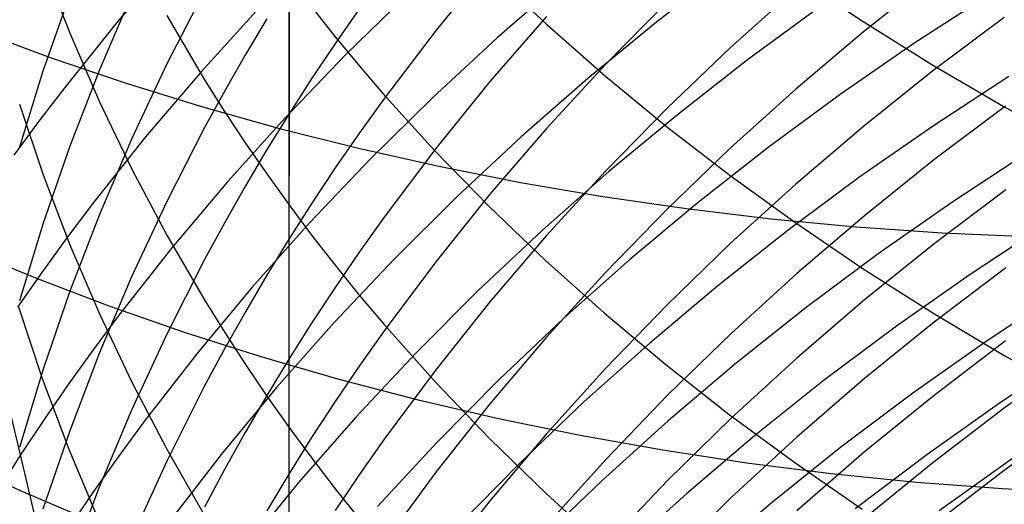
# Model space of a CAD drawing. Extents: x -383 to 1849, y -1185 to -529.
# Tile 468 of 656: x 439.55 to 444.89, y -1091.65 to -1089.02. Entities that reach past the tile are written whole.
import ezdxf

# ---------------------------------------------------------------- set-up
doc = ezdxf.new("R2010")
doc.units = 0
doc.layers.add('PREDEFINITO', color=7, linetype='CONTINUOUS')

msp = doc.modelspace()

# ---------------------------------------------------------------- linework, layer by layer
at = {"layer": 'PREDEFINITO'}
for p, q in [((441.0128, -1087.5257, 639.8646), (441.0131, -1090.0234, 637.0123)), ((440.3907, -1088.6745, 542.7057), (440.0879, -1089.0268, 542.5567)), ((439.6829, -1088.7232, 633.6625), (439.8275, -1089.0969, 633.9437)), ((442.1058, -1088.7169, 608.3131), (441.8117, -1089.0772, 608.4605)), ((442.1027, -1088.7562, 640.9099), (442.4096, -1089.0454, 641.1556)), ((443.3875, -1088.739, 549.0105), (443.0057, -1089.0342, 548.92)), ((442.5032, -1088.8056, 547.4417), (442.1423, -1089.1195, 547.336)), ((443.7554, -1088.7825, 643.5051), (444.1219, -1089.0269, 643.7212)), ((444.5046, -1088.7874, 601.7733), (444.1279, -1089.0867, 601.869)), ((440.5576, -1088.8617, 613.5987), (440.352, -1089.2604, 613.7902)), ((441.0144, -1088.8219, 611.8064), (441.0144, -1089.5307, 610.3719)), ((443.7617, -1088.8538, 603.4024), (443.4063, -1089.1727, 603.5113)), ((439.8255, -1088.8864, 617.2699), (439.6807, -1089.2993, 617.4886)), ((440.1617, -1088.8857, 615.4203), (439.9866, -1089.2929, 615.6258)), ((441.6617, -1088.8786, 545.8436), (441.3226, -1089.2097, 545.7221)), ((444.8101, -1088.8844, 552.0092), (444.4019, -1089.1495, 551.9417)), ((440.8547, -1088.9543, 544.2153), (440.5395, -1089.3009, 544.0775)), ((441.1307, -1088.944, 638.5771), (441.258, -1089.1049, 638.7084)), ((441.3969, -1088.9593, 610.1247), (441.2656, -1089.1477, 610.2062)), ((443.0618, -1088.9261, 605.0588), (442.7298, -1089.2634, 605.1814)), ((443.8908, -1088.9526, 550.4778), (443.5002, -1089.2388, 550.3965)), ((440.0879, -1089.0268, 542.5567), (439.7985, -1089.3874, 542.4019)), ((440.3514, -1088.9978, 636.2082), (440.5568, -1089.3459, 636.4811)), ((440.8942, -1089.0148, 611.8942), (440.7781, -1089.2095, 611.983)), ((442.4107, -1089.0024, 606.7449), (442.1038, -1089.3563, 606.8815)), ((444.1219, -1089.0269, 643.7212), (444.4988, -1089.2626, 643.9296)), ((444.8917, -1089.0085, 600.2544), (444.505, -1089.2983, 600.3408)), ((439.322, -1089.0782, 505.4846), (439.7199, -1089.2257, 505.2343)), ((441.8117, -1089.0772, 608.4605), (441.5314, -1089.4464, 608.6115)), ((442.4096, -1089.0454, 641.1556), (442.7294, -1089.3268, 641.3947)), ((443.0057, -1089.0342, 548.92), (442.6341, -1089.3399, 548.8242)), ((439.8275, -1089.0969, 633.9437), (439.9872, -1089.4663, 634.2217)), ((441.258, -1089.1049, 638.7084), (441.389, -1089.2641, 638.8383)), ((442.1423, -1089.1195, 547.336), (441.7926, -1089.4433, 547.2249)), ((444.1279, -1089.0867, 601.869), (443.7616, -1089.397, 601.9682)), ((441.2656, -1089.1477, 610.2062), (441.1381, -1089.3382, 610.2885)), ((443.4063, -1089.1727, 603.5113), (443.0623, -1089.5021, 603.6238)), ((444.4019, -1089.1495, 551.9417), (444.0025, -1089.426, 551.8691)), ((439.7199, -1089.2257, 505.2343), (440.1263, -1089.3636, 504.9922)), ((440.7781, -1089.2095, 611.983), (440.6657, -1089.4062, 612.0727)), ((441.3226, -1089.2097, 545.7221), (440.9956, -1089.55, 545.5951)), ((443.5002, -1089.2388, 550.3965), (443.1194, -1089.5358, 550.3099)), ((439.9866, -1089.2929, 615.6258), (439.8268, -1089.7055, 615.834)), ((440.352, -1089.2604, 613.7902), (440.1617, -1089.6656, 613.9848)), ((441.389, -1089.2641, 638.8383), (441.5236, -1089.4214, 638.9668)), ((442.7298, -1089.2634, 605.1814), (442.4101, -1089.6105, 605.3077)), ((444.4988, -1089.2626, 643.9296), (444.8858, -1089.4895, 644.1302)), ((439.6807, -1089.2993, 617.4886), (439.5511, -1089.7167, 617.7097)), ((440.5395, -1089.3009, 544.0775), (440.2372, -1089.656, 543.934)), ((440.5568, -1089.3459, 636.4811), (440.6651, -1089.5177, 636.6158)), ((441.1381, -1089.3382, 610.2885), (441.0143, -1089.5307, 610.3717)), ((442.6341, -1089.3399, 548.8242), (442.2733, -1089.6557, 548.7231)), ((442.7294, -1089.3268, 641.3947), (443.0615, -1089.6003, 641.6271)), ((444.505, -1089.2983, 600.3408), (444.1282, -1089.5994, 600.4305)), ((444.9164, -1089.3293, 553.4028), (444.5085, -1089.5956, 553.3386)), ((439.7985, -1089.3874, 542.4019), (439.6591, -1089.5707, 542.3224)), ((440.1263, -1089.3636, 504.9922), (440.5406, -1089.4916, 504.7586)), ((442.1038, -1089.3563, 606.8815), (441.8101, -1089.7195, 607.0218)), ((443.7616, -1089.397, 601.9682), (443.4062, -1089.718, 602.0708)), ((440.6657, -1089.4062, 612.0727), (440.5571, -1089.6046, 612.1632)), ((441.5314, -1089.4464, 608.6115), (441.3966, -1089.6342, 608.6883)), ((441.7926, -1089.4433, 547.2249), (441.4545, -1089.7767, 547.1083)), ((441.5236, -1089.4214, 638.9668), (441.8034, -1089.7307, 639.2192)), ((444.0025, -1089.426, 551.8691), (443.6123, -1089.7138, 551.7916)), ((439.5529, -1089.4788, 631.949), (439.6822, -1089.8621, 632.2257)), ((439.9872, -1089.4663, 634.2217), (440.1622, -1089.8307, 634.4959)), ((440.5406, -1089.4916, 504.7586), (440.9624, -1089.6097, 504.5337)), ((443.0623, -1089.5021, 603.6238), (442.7302, -1089.8417, 603.7398)), ((444.8978, -1089.489, 598.8191), (444.5105, -1089.7804, 598.8997)), ((444.8858, -1089.4895, 644.1302), (445.2822, -1089.7073, 644.3228)), ((440.6651, -1089.5177, 636.6158), (440.7773, -1089.6879, 636.7493)), ((440.9956, -1089.55, 545.5951), (440.6811, -1089.8993, 545.4625)), ((441.0143, -1089.5307, 610.3717), (440.8942, -1089.7252, 610.4558)), ((441.0144, -1089.5307, 610.3719), (441.0142, -1090.2104, 608.9243)), ((443.1194, -1089.5358, 550.3099), (442.7489, -1089.8435, 550.2183)), ((439.6591, -1089.5707, 542.3224), (439.5231, -1089.7559, 542.2414)), ((440.5571, -1089.6046, 612.1632), (440.3513, -1090.0067, 612.3465)), ((440.9624, -1089.6097, 504.5337), (441.3914, -1089.7177, 504.3178)), ((442.4101, -1089.6105, 605.3077), (442.1032, -1089.9672, 605.4374)), ((443.0615, -1089.6003, 641.6271), (443.4055, -1089.8656, 641.8524)), ((444.1282, -1089.5994, 600.4305), (443.7619, -1089.9116, 600.5236)), ((444.5085, -1089.5956, 553.3386), (444.1093, -1089.8735, 553.2696)), ((440.2372, -1089.656, 543.934), (439.9485, -1090.0194, 543.7849)), ((440.1617, -1089.6656, 613.9848), (439.9867, -1090.0768, 614.1822)), ((441.3966, -1089.6342, 608.6883), (441.2654, -1089.8242, 608.7661)), ((442.2733, -1089.6557, 548.7231), (441.9235, -1089.9816, 548.6167)), ((439.8268, -1089.7055, 615.834), (439.6822, -1090.1231, 616.0448)), ((440.7773, -1089.6879, 636.7493), (440.8933, -1089.8565, 636.8814)), ((441.3914, -1089.7177, 504.3178), (441.827, -1089.8154, 504.1112)), ((441.8101, -1089.7195, 607.0218), (441.5301, -1090.0916, 607.1655)), ((443.4062, -1089.718, 602.0708), (443.0622, -1090.0495, 602.1768)), ((443.6123, -1089.7138, 551.7916), (443.232, -1090.0125, 551.7091)), ((440.8942, -1089.7252, 610.4558), (440.778, -1089.9217, 610.5408)), ((441.8034, -1089.7307, 639.2192), (442.0971, -1090.0325, 639.4656)), ((445.0146, -1089.7437, 554.8045), (444.6069, -1090.0113, 554.7436)), ((441.4545, -1089.7767, 547.1083), (441.1284, -1090.1194, 546.9864)), ((441.2654, -1089.8242, 608.7661), (441.1379, -1090.0163, 608.8446)), ((441.827, -1089.8154, 504.1112), (442.2688, -1089.9026, 503.9141)), ((444.5105, -1089.7804, 598.8997), (444.1332, -1090.0833, 598.9835)), ((439.6822, -1089.8621, 632.2257), (439.8268, -1090.2413, 632.4995)), ((440.1622, -1089.8307, 634.4959), (440.3523, -1090.1899, 634.7662)), ((440.8933, -1089.8565, 636.8814), (441.0131, -1090.0234, 637.0123)), ((442.7489, -1089.8435, 550.2183), (442.389, -1090.1614, 550.1216)), ((442.7302, -1089.8417, 603.7398), (442.4105, -1090.1911, 603.8592)), ((443.4055, -1089.8656, 641.8524), (443.7609, -1090.1226, 642.0707)), ((444.1093, -1089.8735, 553.2696), (443.7195, -1090.1627, 553.1959)), ((440.6811, -1089.8993, 545.4625), (440.3798, -1090.2573, 545.3245)), ((440.778, -1089.9217, 610.5408), (440.6656, -1090.12, 610.6266)), ((442.2688, -1089.9026, 503.9141), (442.7163, -1089.9792, 503.7269)), ((443.7619, -1089.9116, 600.5236), (443.4065, -1090.2346, 600.6199)), ((441.9235, -1089.9816, 548.6167), (441.5855, -1090.3171, 548.5052)), ((442.1032, -1089.9672, 605.4374), (441.8097, -1090.3332, 605.5705)), ((442.7163, -1089.9792, 503.7269), (443.1691, -1090.045, 503.5499)), ((444.8992, -1089.9427, 597.3738), (444.5119, -1090.2356, 597.4486)), ((439.9485, -1090.0194, 543.7849), (439.8093, -1090.2042, 543.7083)), ((440.3513, -1090.0067, 612.3465), (440.1608, -1090.4154, 612.5329)), ((441.0131, -1090.0234, 637.0123), (441.1366, -1090.1886, 637.1418)), ((441.0131, -1090.0234, 637.0123), (441.014, -1091.2313, 635.5498)), ((441.1379, -1090.0163, 608.8446), (441.0141, -1090.2104, 608.9241)), ((442.0971, -1090.0325, 639.4656), (442.4041, -1090.3267, 639.7057)), ((443.232, -1090.0125, 551.7091), (442.8619, -1090.3219, 551.6217)), ((444.6069, -1090.0113, 554.7436), (444.2081, -1090.2906, 554.6782)), ((439.9867, -1090.0768, 614.1822), (439.8268, -1090.4935, 614.3823)), ((441.5301, -1090.0916, 607.1655), (441.3955, -1090.2809, 607.2386)), ((443.0622, -1090.0495, 602.1768), (442.7302, -1090.3913, 602.2861)), ((443.1691, -1090.045, 503.5499), (443.6267, -1090.0999, 503.3832)), ((444.1332, -1090.0833, 598.9835), (443.7663, -1090.3972, 599.0704)), ((439.6822, -1090.1231, 616.0448), (439.5528, -1090.5451, 616.2578)), ((440.6656, -1090.12, 610.6266), (440.557, -1090.3202, 610.7131)), ((441.1284, -1090.1194, 546.9864), (440.815, -1090.4712, 546.8592)), ((443.6267, -1090.0999, 503.3832), (444.0887, -1090.1437, 503.2272)), ((443.7609, -1090.1226, 642.0707), (444.1272, -1090.3709, 642.2816)), ((444.0887, -1090.1437, 503.2272), (444.5547, -1090.1763, 503.0822)), ((445.1146, -1090.1332, 556.2135), (444.7066, -1090.4019, 556.1561)), ((440.3523, -1090.1899, 634.7662), (440.5577, -1090.5434, 635.0322)), ((441.1366, -1090.1886, 637.1418), (441.2639, -1090.352, 637.2699)), ((442.389, -1090.1614, 550.1216), (442.0404, -1090.4895, 550.0199)), ((442.4105, -1090.1911, 603.8592), (442.1036, -1090.5502, 603.9818)), ((443.7195, -1090.1627, 553.1959), (443.3395, -1090.463, 553.1175)), ((444.5547, -1090.1763, 503.0822), (445.0241, -1090.1975, 502.9483)), ((439.8093, -1090.2042, 543.7083), (439.6737, -1090.391, 543.6304)), ((439.8268, -1090.2413, 632.4995), (439.9865, -1090.6161, 632.77)), ((441.0141, -1090.2104, 608.9241), (440.8941, -1090.4066, 609.0043)), ((441.0142, -1090.2104, 608.9243), (441.0135, -1090.8617, 607.4631)), ((443.4065, -1090.2346, 600.6199), (443.0625, -1090.5682, 600.7193)), ((444.5119, -1090.2356, 597.4486), (444.1345, -1090.54, 597.5264)), ((439.2494, -1090.2586, 507.1198), (439.6395, -1090.4205, 506.8664)), ((440.3798, -1090.2573, 545.3245), (440.0919, -1090.6238, 545.1811)), ((441.3955, -1090.2809, 607.2386), (441.2644, -1090.4724, 607.3125)), ((444.2081, -1090.2906, 554.6782), (443.8186, -1090.5812, 554.6084)), ((440.557, -1090.3202, 610.7131), (440.3513, -1090.7259, 610.8885)), ((441.5855, -1090.3171, 548.5052), (441.2595, -1090.662, 548.3886)), ((441.2639, -1090.352, 637.2699), (441.3949, -1090.5136, 637.3966)), ((441.8097, -1090.3332, 605.5705), (441.5299, -1090.7082, 605.707)), ((442.4041, -1090.3267, 639.7057), (442.7239, -1090.613, 639.9394)), ((442.8619, -1090.3219, 551.6217), (442.5026, -1090.6417, 551.5296)), ((439.6737, -1090.391, 543.6304), (439.5417, -1090.5797, 543.551)), ((440.8941, -1090.4066, 609.0043), (440.7779, -1090.6047, 609.0854)), ((442.7302, -1090.3913, 602.2861), (442.4104, -1090.743, 602.3986)), ((443.7663, -1090.3972, 599.0704), (443.4104, -1090.7221, 599.1603)), ((444.1272, -1090.3709, 642.2816), (444.504, -1090.6104, 642.4851)), ((444.7066, -1090.4019, 556.1561), (444.3076, -1090.6824, 556.0944)), ((444.8993, -1090.3669, 595.9196), (444.5119, -1090.6612, 595.9887)), ((439.6395, -1090.4205, 506.8664), (440.0384, -1090.5727, 506.6208)), ((440.1608, -1090.4154, 612.5329), (439.9855, -1090.83, 612.7219)), ((443.3395, -1090.463, 553.1175), (442.9698, -1090.774, 553.0345)), ((439.8268, -1090.4935, 614.3823), (439.6822, -1090.9151, 614.5848)), ((440.815, -1090.4712, 546.8592), (440.5145, -1090.8319, 546.7268)), ((441.2644, -1090.4724, 607.3125), (441.137, -1090.666, 607.3873)), ((441.3949, -1090.5136, 637.3966), (441.5295, -1090.6734, 637.5219)), ((442.0404, -1090.4895, 550.0199), (441.7034, -1090.8273, 549.9132)), ((445.2018, -1090.4951, 557.6308), (444.794, -1090.7649, 557.5767)), ((440.0384, -1090.5727, 506.6208), (440.4457, -1090.7151, 506.3832)), ((440.5577, -1090.5434, 635.0322), (440.6661, -1090.7178, 635.1634)), ((442.1036, -1090.5502, 603.9818), (441.8099, -1090.9187, 604.1077)), ((443.0625, -1090.5682, 600.7193), (442.7303, -1090.9121, 600.8218)), ((444.1345, -1090.54, 597.5264), (443.7675, -1090.8556, 597.6071)), ((439.5472, -1090.5772, 630.4914), (439.6764, -1090.9656, 630.7603)), ((440.0919, -1090.6238, 545.1811), (439.9532, -1090.8102, 545.1075)), ((439.9865, -1090.6161, 632.77), (440.1615, -1090.9859, 633.037)), ((440.7779, -1090.6047, 609.0854), (440.6655, -1090.8048, 609.1672)), ((442.7239, -1090.613, 639.9394), (443.0561, -1090.8912, 640.1665)), ((443.8186, -1090.5812, 554.6084), (443.439, -1090.883, 554.5341)), ((444.504, -1090.6104, 642.4851), (444.8908, -1090.8409, 642.6809)), ((441.2595, -1090.662, 548.3886), (440.9461, -1091.0161, 548.2669)), ((441.137, -1090.666, 607.3873), (441.0134, -1090.8617, 607.4629)), ((441.5295, -1090.6734, 637.5219), (441.8094, -1090.9875, 637.7681)), ((442.5026, -1090.6417, 551.5296), (442.1544, -1090.9717, 551.4327)), ((444.5119, -1090.6612, 595.9887), (444.1345, -1090.9671, 596.0605)), ((440.3513, -1090.7259, 610.8885), (440.1607, -1091.1381, 611.0667)), ((440.4457, -1090.7151, 506.3832), (440.861, -1090.8476, 506.1539)), ((440.6661, -1090.7178, 635.1634), (440.7783, -1090.8906, 635.2935)), ((441.5299, -1090.7082, 605.707), (441.3953, -1090.8991, 605.7764)), ((443.4104, -1090.7221, 599.1603), (443.0659, -1091.0575, 599.2531)), ((444.3076, -1090.6824, 556.0944), (443.9178, -1090.9743, 556.0285)), ((439.5588, -1091.3813, 544.8786), (439.4134, -1090.7703, 543.4704)), ((442.4104, -1090.743, 602.3986), (442.1035, -1091.1045, 602.5141)), ((442.9698, -1090.774, 553.0345), (442.6108, -1091.0955, 552.947)), ((444.794, -1090.7649, 557.5767), (444.3951, -1091.0465, 557.5187)), ((444.8987, -1090.7621, 594.4559), (444.5114, -1091.0578, 594.5192)), ((439.9532, -1090.8102, 545.1075), (439.8181, -1090.9986, 545.0325)), ((439.9855, -1090.83, 612.7219), (439.8254, -1091.2501, 612.9135)), ((440.5145, -1090.8319, 546.7268), (440.2277, -1091.2011, 546.5892)), ((440.6655, -1090.8048, 609.1672), (440.557, -1091.0067, 609.2498)), ((441.7034, -1090.8273, 549.9132), (441.3786, -1091.1747, 549.8017)), ((445.2786, -1090.8262, 559.0564), (444.8711, -1091.097, 559.0057)), ((444.8908, -1090.8409, 642.6809), (445.287, -1091.0622, 642.8689)), ((445.287, -1090.8414, 592.9278), (444.8908, -1091.1265, 592.9831)), ((440.7783, -1090.8906, 635.2935), (440.8942, -1091.0618, 635.4223)), ((440.861, -1090.8476, 506.1539), (441.2838, -1090.9698, 505.9333)), ((441.0134, -1090.8617, 607.4629), (440.8936, -1091.0595, 607.5392)), ((441.0135, -1090.8617, 607.4631), (441.0136, -1091.4845, 605.9895)), ((443.0561, -1090.8912, 640.1665), (443.4002, -1091.1612, 640.3869)), ((443.439, -1090.883, 554.5341), (443.0696, -1091.1956, 554.4556)), ((443.7675, -1090.8556, 597.6071), (443.4115, -1091.1821, 597.6905)), ((439.6822, -1090.9151, 614.5848), (439.5528, -1091.3412, 614.7894)), ((441.3953, -1090.8991, 605.7764), (441.2643, -1091.0921, 605.8466)), ((441.8099, -1090.9187, 604.1077), (441.5301, -1091.2964, 604.2367)), ((442.7303, -1090.9121, 600.8218), (442.4106, -1091.266, 600.9272)), ((439.6764, -1090.9656, 630.7603), (439.8208, -1091.35, 631.0264)), ((439.8181, -1090.9986, 545.0325), (439.6865, -1091.1889, 544.9562)), ((440.1615, -1090.9859, 633.037), (440.3516, -1091.3503, 633.3001)), ((441.2838, -1090.9698, 505.9333), (441.7136, -1091.0818, 505.7215)), ((441.8094, -1090.9875, 637.7681), (442.103, -1091.294, 638.0083)), ((442.1544, -1090.9717, 551.4327), (441.818, -1091.3116, 551.3311)), ((443.9178, -1090.9743, 556.0285), (443.538, -1091.2775, 555.9584)), ((444.1345, -1090.9671, 596.0605), (443.7675, -1091.2841, 596.1349)), ((440.557, -1091.0067, 609.2498), (440.3512, -1091.4157, 609.4172)), ((440.9461, -1091.0161, 548.2669), (440.6458, -1091.3792, 548.1403)), ((444.3951, -1091.0465, 557.5187), (444.0056, -1091.3396, 557.4567)), ((440.8936, -1091.0595, 607.5392), (440.7775, -1091.2592, 607.6164)), ((440.8942, -1091.0618, 635.4223), (441.014, -1091.2313, 635.5498)), ((441.2643, -1091.0921, 605.8466), (441.137, -1091.2873, 605.9176)), ((441.7136, -1091.0818, 505.7215), (442.1501, -1091.1833, 505.5188)), ((442.1035, -1091.1045, 602.5141), (441.8099, -1091.4754, 602.6327)), ((442.6108, -1091.0955, 552.947), (442.263, -1091.4272, 552.855)), ((443.0659, -1091.0575, 599.2531), (442.7333, -1091.4034, 599.3488)), ((444.5114, -1091.0578, 594.5192), (444.134, -1091.365, 594.585)), ((444.8711, -1091.097, 559.0057), (444.4726, -1091.3797, 558.9513)), ((440.1607, -1091.1381, 611.0667), (439.9854, -1091.5563, 611.2476)), ((443.4002, -1091.1612, 640.3869), (443.7557, -1091.4226, 640.6003)), ((444.8908, -1091.1265, 592.9831), (444.5041, -1091.4234, 593.0406)), ((439.6865, -1091.1889, 544.9562), (439.5587, -1091.3813, 544.8786)), ((440.2277, -1091.2011, 546.5892), (440.0894, -1091.3889, 546.5185)), ((441.3786, -1091.1747, 549.8017), (441.0663, -1091.5314, 549.6854)), ((442.1501, -1091.1833, 505.5188), (442.5927, -1091.2742, 505.3256)), ((443.0696, -1091.1956, 554.4556), (442.711, -1091.5189, 554.3727)), ((443.4115, -1091.1821, 597.6905), (443.0669, -1091.5192, 597.7767)), ((445.2871, -1091.1785, 591.4552), (444.8909, -1091.4646, 591.5049)), ((439.8254, -1091.2501, 612.9135), (439.6805, -1091.6753, 613.1074)), ((440.7775, -1091.2592, 607.6164), (440.6652, -1091.4608, 607.6942)), ((441.014, -1091.2313, 635.5498), (441.0133, -1092.407, 634.0629)), ((441.014, -1091.2313, 635.5498), (441.1376, -1091.399, 635.676)), ((442.4106, -1091.266, 600.9272), (442.1037, -1091.6296, 601.0356)), ((441.137, -1091.2873, 605.9176), (441.0135, -1091.4845, 605.9893)), ((441.5301, -1091.2964, 604.2367), (441.3955, -1091.4885, 604.3023)), ((441.818, -1091.3116, 551.3311), (441.4937, -1091.6611, 551.2249)), ((442.103, -1091.294, 638.0083), (442.4099, -1091.5926, 638.2424)), ((442.5927, -1091.2742, 505.3256), (443.041, -1091.3542, 505.142)), ((443.538, -1091.2775, 555.9584), (443.1684, -1091.5916, 555.8843)), ((443.7675, -1091.2841, 596.1349), (443.4115, -1091.6122, 596.2119)), ((439.8208, -1091.35, 631.0264), (439.9803, -1091.7298, 631.2894)), ((440.3516, -1091.3503, 633.3001), (440.557, -1091.709, 633.559)), ((443.041, -1091.3542, 505.142), (443.4945, -1091.4233, 504.9684)), ((444.0056, -1091.3396, 557.4567), (443.6259, -1091.644, 557.3909)), ((444.134, -1091.365, 594.585), (443.7671, -1091.6835, 594.6532)), ((439.176, -1091.3971, 508.7773), (439.5572, -1091.5731, 508.5218)), ((439.5587, -1091.3813, 544.8786), (439.4346, -1091.5755, 544.7997)), ((439.6964, -1091.9643, 546.299), (439.5588, -1091.3813, 544.8786)), ((440.0894, -1091.3889, 546.5185), (439.9548, -1091.5787, 546.4466)), ((440.3512, -1091.4157, 609.4172), (440.1607, -1091.8314, 609.5873)), ((440.6458, -1091.3792, 548.1403), (440.3591, -1091.7508, 548.0088)), ((441.1376, -1091.399, 635.676), (441.2649, -1091.5649, 635.8009)), ((442.263, -1091.4272, 552.855), (441.9269, -1091.7689, 552.7586)), ((442.7333, -1091.4034, 599.3488), (442.4131, -1091.7592, 599.4473)), ((443.4945, -1091.4233, 504.9684), (443.9529, -1091.4812, 504.805)), ((443.7557, -1091.4226, 640.6003), (444.1221, -1091.6752, 640.8065)), ((444.4726, -1091.3797, 558.9513), (444.0834, -1091.674, 558.8933)), ((444.5041, -1091.4234, 593.0406), (444.1274, -1091.732, 593.1005)), ((444.937, -1091.4011, 560.4406), (444.5392, -1091.6849, 560.3899)), ((440.6652, -1091.4608, 607.6942), (440.5568, -1091.6643, 607.7728)), ((441.8099, -1091.4754, 602.6327), (441.5301, -1091.8554, 602.7542)), ((443.9529, -1091.4812, 504.805), (444.4156, -1091.5279, 504.652)), ((444.8909, -1091.4646, 591.5049), (444.5042, -1091.7626, 591.5567)), ((441.0663, -1091.5314, 549.6854), (440.7672, -1091.8971, 549.5644)), ((441.0135, -1091.4845, 605.9893), (440.8937, -1091.6839, 606.0618)), ((441.0136, -1091.4845, 605.9895), (441.0138, -1092.078, 604.5039)), ((441.3955, -1091.4885, 604.3023), (441.2645, -1091.6829, 604.3687)), ((442.711, -1091.5189, 554.3727), (442.3637, -1091.8524, 554.2856)), ((443.0669, -1091.5192, 597.7767), (442.7342, -1091.8667, 597.8655)), ((444.4156, -1091.5279, 504.652), (444.8822, -1091.563, 504.5098)), ((439.5572, -1091.5731, 508.5218), (439.9477, -1091.7395, 508.2736)), ((439.9548, -1091.5787, 546.4466), (439.8237, -1091.7705, 546.3734)), ((439.9854, -1091.5563, 611.2476), (439.8253, -1091.9802, 611.4308)), ((441.2649, -1091.5649, 635.8009), (441.3959, -1091.729, 635.9243)), ((444.8822, -1091.563, 504.5098), (445.3522, -1091.5866, 504.3787)), ((442.1037, -1091.6296, 601.0356), (441.81, -1092.0028, 601.1469)), ((442.4099, -1091.5926, 638.2424), (442.7297, -1091.8833, 638.4703)), ((443.1684, -1091.5916, 555.8843), (442.8096, -1091.9163, 555.8062)), ((443.4115, -1091.6122, 596.2119), (443.0669, -1091.9509, 596.2914)), ((443.6259, -1091.644, 557.3909), (443.2566, -1091.9594, 557.3213))]:
    msp.add_line(p, q, dxfattribs=at)

doc.saveas('drawing.dxf')
